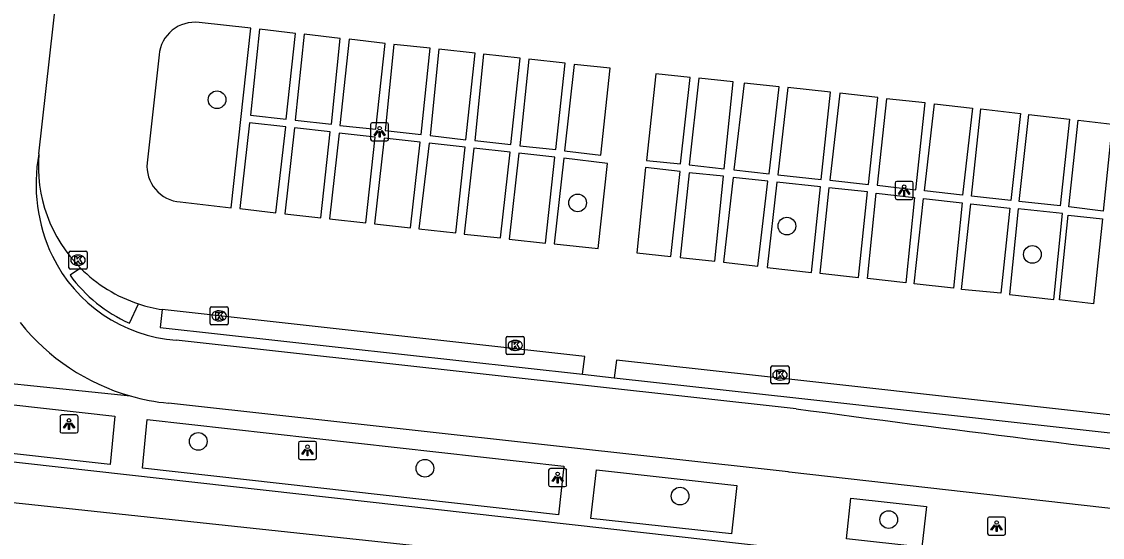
# Model space of a CAD drawing. Extents: x 162026 to 163499, y 387297 to 388169.
# Drawn here: x 162248.1 to 162307.8, y 387506.1 to 387534.6 of the extents above; entities that cross this region are included whole.
import ezdxf

# ---------------------------------------------------------------- set-up
doc = ezdxf.new("R2010")
doc.units = 0
for name, color, linetype in [('IMGEO_Boom', 7, 'Continuous'), ('IMGEO_Fietspad_gesloten', 7, 'Continuous'), ('IMGEO_Kolk', 7, 'Continuous'), ('IMGEO_Lichtpunt', 7, 'Continuous'), ('IMGEO_Rijbaan_lokaal_open', 7, 'Continuous'), ('IMGEO_Voetpad_open', 7, 'Continuous')]:
    doc.layers.add(name, color=color, linetype=linetype)

msp = doc.modelspace()

# ---------------------------------------------------------------- linework, layer by layer
at = {"layer": 'IMGEO_Boom'}
for centre in [(162258.85, 387530.299), (162278.777, 387524.597), (162290.338, 387523.317), (162303.904, 387521.745), (162257.812, 387511.408), (162270.337, 387509.919), (162284.436, 387508.381), (162295.964, 387507.085)]:
    msp.add_circle(centre, 0.489, dxfattribs=at)
at = {"layer": 'IMGEO_Fietspad_gesloten'}
for points in [[(162290.853, 387513.211), (162256.598, 387517.002)], [(162337.256, 387504.41), (162290.463, 387509.713), (162290.417, 387509.718), (162256.163, 387513.519)]]:
    msp.add_lwpolyline(points, dxfattribs=at)
for centre, radius, start, end in [((162258.071, 387525.63), 9.222, 169.53839, 205.55661), ((162257.22, 387525.284), 8.305, 205.93122, 265.70561), ((162257.35, 387525.44), 11.981, 218.52183, 254.05457), ((162257.373, 387525.59), 12.131, 254.14487, 264.27402), ((162445.518, 388658.246), 1155.433, 262.30734, 264.863757)]:
    msp.add_arc(centre, radius, start, end, dxfattribs=at)
at = {"layer": 'IMGEO_Kolk'}
for p, q in [((162250.742, 387521.927), (162251.594, 387521.927)), ((162250.667, 387521.001), (162250.667, 387521.853)), ((162251.155, 387521.707), (162251.18, 387521.707)), ((162251.668, 387521.853), (162251.668, 387521.001)), ((162251.594, 387520.927), (162250.742, 387520.927)), ((162251.178, 387521.147), (162251.153, 387521.147)), ((162258.467, 387517.922), (162258.467, 387518.774)), ((162258.542, 387518.848), (162259.394, 387518.848)), ((162258.955, 387518.628), (162258.98, 387518.628)), ((162259.468, 387518.774), (162259.468, 387517.922)), ((162259.394, 387517.848), (162258.542, 387517.848)), ((162258.978, 387518.068), (162258.953, 387518.068)), ((162274.828, 387516.289), (162274.828, 387517.141)), ((162274.903, 387517.215), (162275.755, 387517.215)), ((162275.829, 387517.141), (162275.829, 387516.289)), ((162275.316, 387516.995), (162275.341, 387516.995)), ((162275.755, 387516.215), (162274.903, 387516.215)), ((162275.339, 387516.435), (162275.314, 387516.435)), ((162289.457, 387514.656), (162289.457, 387515.508)), ((162289.532, 387515.582), (162290.384, 387515.582)), ((162289.945, 387515.362), (162289.97, 387515.362)), ((162290.458, 387515.508), (162290.458, 387514.656)), ((162289.968, 387514.802), (162289.943, 387514.802)), ((162290.384, 387514.582), (162289.532, 387514.582))]:
    msp.add_line(p, q, dxfattribs=at)
for points in [[(162250.742, 387521.927), (162251.594, 387521.927)], [(162250.667, 387521.001), (162250.667, 387521.853)], [(162250.988, 387521.627), (162251.111, 387521.627), (162251.111, 387521.476), (162251.241, 387521.627), (162251.405, 387521.627), (162251.259, 387521.476), (162251.412, 387521.227), (162251.26, 387521.227), (162251.175, 387521.391), (162251.111, 387521.324), (162251.111, 387521.227), (162250.988, 387521.227), (162250.988, 387521.627)], [(162251.668, 387521.853), (162251.668, 387521.001)], [(162251.594, 387520.927), (162250.742, 387520.927)], [(162258.467, 387517.922), (162258.467, 387518.774)], [(162258.542, 387518.848), (162259.394, 387518.848)], [(162258.788, 387518.548), (162258.911, 387518.548), (162258.911, 387518.397), (162259.041, 387518.548), (162259.205, 387518.548), (162259.059, 387518.397), (162259.212, 387518.148), (162259.06, 387518.148), (162258.975, 387518.312), (162258.911, 387518.245), (162258.911, 387518.148), (162258.788, 387518.148), (162258.788, 387518.548)], [(162259.468, 387518.774), (162259.468, 387517.922)], [(162259.394, 387517.848), (162258.542, 387517.848)], [(162274.828, 387516.289), (162274.828, 387517.141)], [(162274.903, 387517.215), (162275.755, 387517.215)], [(162275.829, 387517.141), (162275.829, 387516.289)], [(162275.149, 387516.915), (162275.272, 387516.915), (162275.272, 387516.764), (162275.402, 387516.915), (162275.566, 387516.915), (162275.42, 387516.764), (162275.573, 387516.515), (162275.421, 387516.515), (162275.336, 387516.679), (162275.272, 387516.612), (162275.272, 387516.515), (162275.149, 387516.515), (162275.149, 387516.915)], [(162275.755, 387516.215), (162274.903, 387516.215)], [(162289.457, 387514.656), (162289.457, 387515.508)], [(162289.532, 387515.582), (162290.384, 387515.582)], [(162290.458, 387515.508), (162290.458, 387514.656)], [(162289.778, 387515.282), (162289.901, 387515.282), (162289.901, 387515.131), (162290.031, 387515.282), (162290.195, 387515.282), (162290.049, 387515.131), (162290.202, 387514.882), (162290.05, 387514.882), (162289.965, 387515.046), (162289.901, 387514.979), (162289.901, 387514.882), (162289.778, 387514.882), (162289.778, 387515.282)], [(162290.384, 387514.582), (162289.532, 387514.582)]]:
    msp.add_lwpolyline(points, dxfattribs=at)
for centre, start, end in [((162250.744, 387521.851), 91.55205, 178.44795), ((162250.744, 387521.851), 91.55205, 178.44795), ((162251.592, 387521.851), 1.55205, 88.44795), ((162251.592, 387521.851), 1.55205, 88.44795), ((162250.744, 387521.003), 181.55205, 268.44795), ((162250.744, 387521.003), 181.55205, 268.44795), ((162251.592, 387521.003), 271.55205, 358.44795), ((162251.592, 387521.003), 271.55205, 358.44795), ((162258.544, 387518.772), 91.55205, 178.44795), ((162258.544, 387518.772), 91.55205, 178.44795), ((162259.392, 387518.772), 1.55205, 88.44795), ((162259.392, 387518.772), 1.55205, 88.44795), ((162258.544, 387517.924), 181.55205, 268.44795), ((162258.544, 387517.924), 181.55205, 268.44795), ((162259.392, 387517.924), 271.55205, 358.44795), ((162259.392, 387517.924), 271.55205, 358.44795), ((162274.905, 387517.139), 91.55205, 178.44795), ((162274.905, 387517.139), 91.55205, 178.44795), ((162275.753, 387517.139), 1.55205, 88.44795), ((162275.753, 387517.139), 1.55205, 88.44795), ((162274.905, 387516.291), 181.55205, 268.44795), ((162274.905, 387516.291), 181.55205, 268.44795), ((162275.753, 387516.291), 271.55205, 358.44795), ((162275.753, 387516.291), 271.55205, 358.44795), ((162289.534, 387515.506), 91.55205, 178.44795), ((162289.534, 387515.506), 91.55205, 178.44795), ((162290.382, 387515.506), 1.55205, 88.44795), ((162290.382, 387515.506), 1.55205, 88.44795), ((162289.534, 387514.658), 181.55205, 268.44795), ((162289.534, 387514.658), 181.55205, 268.44795), ((162290.382, 387514.658), 271.55205, 358.44795), ((162290.382, 387514.658), 271.55205, 358.44795)]:
    msp.add_arc(centre, 0.0765, start, end, dxfattribs=at)
for centre, major_axis, ratio, start_param, end_param in [((162251.154, 387521.427), (-0.387, 0.002), 0.722429, 4.712389, 7.853982), ((162251.179, 387521.427), (-0.39, 0.002), 0.717154, 1.570796, 4.712389), ((162258.954, 387518.348), (-0.387, 0.002), 0.722429, 4.712389, 7.853982), ((162258.979, 387518.348), (-0.39, 0.002), 0.717154, 1.570796, 4.712389), ((162275.315, 387516.715), (-0.387, 0.002), 0.722429, 4.712389, 7.853982), ((162275.34, 387516.715), (-0.39, 0.002), 0.717154, 1.570796, 4.712389), ((162289.944, 387515.082), (-0.387, 0.002), 0.722429, 4.712389, 7.853982), ((162289.969, 387515.082), (-0.39, 0.002), 0.717154, 1.570796, 4.712389)]:
    msp.add_ellipse(centre, major_axis=major_axis, ratio=ratio, start_param=start_param, end_param=end_param, dxfattribs=at)
at = {"layer": 'IMGEO_Lichtpunt'}
for p, q in [((162267.337, 387528.93), (162267.337, 387528.123)), ((162267.337, 387528.93), (162267.337, 387528.123)), ((162268.239, 387529.025), (162267.431, 387529.025)), ((162268.239, 387529.025), (162267.431, 387529.025)), ((162268.333, 387528.123), (162268.333, 387528.93)), ((162268.333, 387528.123), (162268.333, 387528.93)), ((162267.431, 387528.029), (162268.239, 387528.029)), ((162267.431, 387528.029), (162268.239, 387528.029)), ((162296.32, 387525.691), (162296.32, 387524.884)), ((162296.32, 387525.691), (162296.32, 387524.884)), ((162297.222, 387525.786), (162296.414, 387525.786)), ((162297.222, 387525.786), (162296.414, 387525.786)), ((162297.316, 387524.884), (162297.316, 387525.691)), ((162297.316, 387524.884), (162297.316, 387525.691)), ((162296.414, 387524.79), (162297.222, 387524.79)), ((162296.414, 387524.79), (162297.222, 387524.79)), ((162250.173, 387512.774), (162250.173, 387511.967)), ((162250.173, 387512.774), (162250.173, 387511.967)), ((162251.075, 387512.869), (162250.267, 387512.869)), ((162251.075, 387512.869), (162250.267, 387512.869)), ((162251.169, 387511.967), (162251.169, 387512.774)), ((162251.169, 387511.967), (162251.169, 387512.774)), ((162250.267, 387511.873), (162251.075, 387511.873)), ((162250.267, 387511.873), (162251.075, 387511.873)), ((162263.35, 387511.315), (162263.35, 387510.508)), ((162263.35, 387511.315), (162263.35, 387510.508)), ((162264.252, 387511.41), (162263.444, 387511.41)), ((162264.252, 387511.41), (162263.444, 387511.41)), ((162264.346, 387510.508), (162264.346, 387511.315)), ((162264.346, 387510.508), (162264.346, 387511.315)), ((162263.444, 387510.414), (162264.252, 387510.414)), ((162263.444, 387510.414), (162264.252, 387510.414)), ((162277.173, 387509.813), (162277.173, 387509.006)), ((162277.173, 387509.813), (162277.173, 387509.006)), ((162278.075, 387509.908), (162277.267, 387509.908)), ((162278.075, 387509.908), (162277.267, 387509.908)), ((162278.169, 387509.006), (162278.169, 387509.813)), ((162278.169, 387509.006), (162278.169, 387509.813)), ((162277.267, 387508.912), (162278.075, 387508.912)), ((162277.267, 387508.912), (162278.075, 387508.912)), ((162301.428, 387507.126), (162301.428, 387506.319)), ((162301.428, 387507.126), (162301.428, 387506.319)), ((162302.33, 387507.221), (162301.522, 387507.221)), ((162302.33, 387507.221), (162301.522, 387507.221)), ((162302.424, 387506.319), (162302.424, 387507.126)), ((162302.424, 387506.319), (162302.424, 387507.126)), ((162301.522, 387506.225), (162302.33, 387506.225)), ((162301.522, 387506.225), (162302.33, 387506.225))]:
    msp.add_line(p, q, dxfattribs=at)
for points in [[(162267.711, 387528.594), (162267.75, 387528.566), (162267.562, 387528.304), (162267.524, 387528.331), (162267.711, 387528.594)], [(162267.813, 387528.546), (162267.86, 387528.546), (162267.86, 387528.224), (162267.813, 387528.224), (162267.813, 387528.546)], [(162267.923, 387528.566), (162267.961, 387528.593), (162268.148, 387528.331), (162268.109, 387528.303), (162267.923, 387528.566)], [(162296.694, 387525.355), (162296.733, 387525.327), (162296.545, 387525.065), (162296.507, 387525.092), (162296.694, 387525.355)], [(162296.796, 387525.307), (162296.843, 387525.307), (162296.843, 387524.985), (162296.796, 387524.985), (162296.796, 387525.307)], [(162296.906, 387525.327), (162296.944, 387525.354), (162297.131, 387525.092), (162297.092, 387525.064), (162296.906, 387525.327)], [(162250.547, 387512.438), (162250.586, 387512.41), (162250.398, 387512.148), (162250.36, 387512.175), (162250.547, 387512.438)], [(162250.649, 387512.39), (162250.696, 387512.39), (162250.696, 387512.068), (162250.649, 387512.068), (162250.649, 387512.39)], [(162250.759, 387512.41), (162250.797, 387512.437), (162250.984, 387512.175), (162250.945, 387512.147), (162250.759, 387512.41)], [(162263.724, 387510.979), (162263.763, 387510.951), (162263.575, 387510.689), (162263.537, 387510.716), (162263.724, 387510.979)], [(162263.826, 387510.931), (162263.873, 387510.931), (162263.873, 387510.609), (162263.826, 387510.609), (162263.826, 387510.931)], [(162263.936, 387510.951), (162263.974, 387510.978), (162264.161, 387510.716), (162264.122, 387510.688), (162263.936, 387510.951)], [(162277.547, 387509.477), (162277.586, 387509.449), (162277.398, 387509.187), (162277.36, 387509.214), (162277.547, 387509.477)], [(162277.649, 387509.429), (162277.696, 387509.429), (162277.696, 387509.107), (162277.649, 387509.107), (162277.649, 387509.429)], [(162277.759, 387509.449), (162277.797, 387509.476), (162277.984, 387509.214), (162277.945, 387509.186), (162277.759, 387509.449)], [(162301.802, 387506.79), (162301.841, 387506.762), (162301.653, 387506.5), (162301.615, 387506.527), (162301.802, 387506.79)], [(162301.904, 387506.742), (162301.951, 387506.742), (162301.951, 387506.42), (162301.904, 387506.42), (162301.904, 387506.742)], [(162302.014, 387506.762), (162302.052, 387506.789), (162302.239, 387506.527), (162302.2, 387506.499), (162302.014, 387506.762)]]:
    msp.add_lwpolyline(points, dxfattribs=at)
for centre in [(162267.836, 387528.728), (162296.819, 387525.489), (162250.672, 387512.572), (162263.849, 387511.113), (162277.672, 387509.611), (162301.927, 387506.924)]:
    msp.add_circle(centre, 0.0994, dxfattribs=at)
for centre, start, end in [((162267.431, 387528.93), 90, 180), ((162267.431, 387528.93), 90, 180), ((162268.239, 387528.93), 0, 90), ((162268.239, 387528.93), 0, 90), ((162267.431, 387528.123), 180, 270), ((162267.431, 387528.123), 180, 270), ((162268.239, 387528.123), 270, 0), ((162268.239, 387528.123), 270, 360), ((162296.414, 387525.691), 90, 180), ((162296.414, 387525.691), 90, 180), ((162297.222, 387525.691), 0, 90), ((162297.222, 387525.691), 0, 90), ((162296.414, 387524.884), 180, 270), ((162296.414, 387524.884), 180, 270), ((162297.222, 387524.884), 270, 0), ((162297.222, 387524.884), 270, 360), ((162250.267, 387512.774), 90, 180), ((162250.267, 387512.774), 90, 180), ((162251.075, 387512.774), 0, 90), ((162251.075, 387512.774), 0, 90), ((162250.267, 387511.967), 180, 270), ((162250.267, 387511.967), 180, 270), ((162251.075, 387511.967), 270, 0), ((162251.075, 387511.967), 270, 360), ((162263.444, 387511.315), 90, 180), ((162263.444, 387511.315), 90, 180), ((162264.252, 387511.315), 0, 90), ((162264.252, 387511.315), 0, 90), ((162263.444, 387510.508), 180, 270), ((162263.444, 387510.508), 180, 270), ((162264.252, 387510.508), 270, 0), ((162264.252, 387510.508), 270, 360), ((162277.267, 387509.813), 90, 180), ((162277.267, 387509.813), 90, 180), ((162278.075, 387509.813), 0, 90), ((162278.075, 387509.813), 0, 90), ((162277.267, 387509.006), 180, 270), ((162277.267, 387509.006), 180, 270), ((162278.075, 387509.006), 270, 0), ((162278.075, 387509.006), 270, 360), ((162301.522, 387507.126), 90, 180), ((162301.522, 387507.126), 90, 180), ((162302.33, 387507.126), 0, 90), ((162302.33, 387507.126), 0, 90), ((162301.522, 387506.319), 180, 270), ((162301.522, 387506.319), 180, 270), ((162302.33, 387506.319), 270, 0), ((162302.33, 387506.319), 270, 360)]:
    msp.add_arc(centre, 0.0946, start, end, dxfattribs=at)
at = {"layer": 'IMGEO_Rijbaan_lokaal_open'}
for points in [[(162249.002, 387527.305), (162250.593, 387541.437)], [(162259.624, 387524.326), (162260.717, 387534.251), (162257.854, 387534.566)], [(162261.198, 387534.194), (162260.705, 387529.44), (162262.674, 387529.225), (162263.182, 387533.965), (162261.198, 387534.194)], [(162263.668, 387533.92), (162263.162, 387529.165), (162265.169, 387528.948), (162265.661, 387533.692), (162263.668, 387533.92)], [(162266.151, 387533.645), (162265.644, 387528.874), (162267.633, 387528.67), (162268.138, 387533.41), (162266.151, 387533.645)], [(162268.625, 387533.354), (162268.132, 387528.594), (162270.135, 387528.369), (162270.628, 387533.149), (162268.625, 387533.354)], [(162255.647, 387532.777), (162254.987, 387526.814)], [(162271.11, 387533.086), (162270.623, 387528.323), (162272.605, 387528.089), (162273.106, 387532.874), (162271.11, 387533.086)], [(162273.583, 387532.816), (162273.101, 387528.043), (162275.093, 387527.817), (162275.605, 387532.593), (162273.583, 387532.816)], [(162276.08, 387532.538), (162275.588, 387527.752), (162277.564, 387527.543), (162278.083, 387532.328), (162276.08, 387532.538)], [(162278.579, 387532.252), (162278.049, 387527.465), (162280.054, 387527.237), (162280.567, 387532.038), (162278.579, 387532.252)], [(162285, 387531.532), (162283.101, 387531.729), (162282.585, 387526.947), (162284.461, 387526.747), (162285, 387531.532)], [(162287.378, 387531.284), (162285.478, 387531.482), (162284.938, 387526.694), (162286.88, 387526.48), (162287.378, 387531.284)], [(162289.919, 387531.018), (162287.977, 387531.221), (162287.407, 387526.421), (162289.36, 387526.205), (162289.919, 387531.018)], [(162292.755, 387530.722), (162290.397, 387530.968), (162289.837, 387526.153), (162292.235, 387525.887), (162292.755, 387530.722)], [(162295.366, 387530.416), (162293.26, 387530.665), (162292.707, 387525.845), (162294.844, 387525.607), (162295.366, 387530.416)], [(162297.987, 387530.129), (162295.84, 387530.353), (162295.334, 387525.573), (162297.462, 387525.316), (162297.987, 387530.129)], [(162300.049, 387525.018), (162297.951, 387525.265), (162298.489, 387530.063), (162300.586, 387529.829), (162300.049, 387525.018)], [(162302.713, 387524.73), (162300.541, 387524.966), (162301.063, 387529.788), (162303.238, 387529.538), (162302.713, 387524.73)], [(162305.43, 387524.427), (162303.177, 387524.673), (162303.701, 387529.479), (162305.954, 387529.23), (162305.43, 387524.427)], [(162307.819, 387524.146), (162305.925, 387524.369), (162306.437, 387529.176), (162308.321, 387528.952), (162307.819, 387524.146)], [(162260.647, 387529.028), (162260.106, 387524.277), (162262.107, 387524.052), (162262.645, 387528.805), (162260.647, 387529.028)], [(162263.137, 387528.743), (162262.591, 387523.999), (162264.586, 387523.77), (162265.11, 387528.527), (162263.137, 387528.743)], [(162265.6, 387528.444), (162265.073, 387523.716), (162267.065, 387523.491), (162267.585, 387528.236), (162265.6, 387528.444)], [(162268.088, 387528.172), (162267.55, 387523.437), (162269.539, 387523.213), (162270.075, 387527.955), (162268.088, 387528.172)], [(162270.565, 387527.897), (162270.009, 387523.156), (162272.038, 387522.931), (162272.566, 387527.682), (162270.565, 387527.897)], [(162273.047, 387527.618), (162272.511, 387522.874), (162274.513, 387522.654), (162275.041, 387527.401), (162273.047, 387527.618)], [(162275.531, 387527.345), (162274.997, 387522.596), (162277.003, 387522.375), (162277.523, 387527.124), (162275.531, 387527.345)], [(162277.483, 387522.327), (162279.91, 387522.07), (162280.424, 387526.775), (162278.006, 387527.072), (162277.483, 387522.327)], [(162282.525, 387526.549), (162282.05, 387521.834), (162283.933, 387521.64), (162284.448, 387526.337), (162282.525, 387526.549)], [(162286.837, 387526.078), (162284.931, 387526.258), (162284.441, 387521.578), (162286.349, 387521.378), (162286.837, 387526.078)], [(162286.828, 387521.312), (162288.74, 387521.093), (162289.277, 387525.788), (162287.365, 387526.008), (162286.828, 387521.312)], [(162292.193, 387525.492), (162289.784, 387525.745), (162289.24, 387521.02), (162291.694, 387520.749), (162292.193, 387525.492)], [(162292.66, 387525.432), (162292.154, 387520.707), (162294.291, 387520.478), (162294.796, 387525.205), (162292.66, 387525.432)], [(162296.909, 387520.17), (162294.792, 387520.423), (162295.269, 387525.139), (162297.386, 387524.895), (162296.909, 387520.17)], [(162256.817, 387524.646), (162259.624, 387524.326)], [(162299.543, 387519.874), (162297.379, 387520.121), (162297.878, 387524.838), (162300.023, 387524.598), (162299.543, 387519.874)], [(162302.16, 387519.6), (162299.992, 387519.813), (162300.5, 387524.537), (162302.655, 387524.306), (162302.16, 387519.6)], [(162303.122, 387524.258), (162302.648, 387519.534), (162305.095, 387519.258), (162305.576, 387524.012), (162303.122, 387524.258)], [(162307.285, 387519.018), (162305.403, 387519.239), (162305.882, 387523.911), (162307.771, 387523.716), (162307.285, 387519.018)], [(162279.046, 387515.128), (162279.171, 387516.108), (162255.815, 387518.701)], [(162311.826, 387511.471), (162311.957, 387512.444), (162291.103, 387514.775), (162280.917, 387515.901), (162280.786, 387514.921)], [(162279.046, 387515.128), (162280.786, 387514.921)]]:
    msp.add_lwpolyline(points, dxfattribs=at)
for centre, radius, start, end in [((162257.614, 387532.606), 1.974, 83.01845, 175.03818), ((162256.99, 387526.643), 8.015, 175.26367, 224.81622), ((162256.97, 387526.632), 1.992, 174.74631, 265.58884), ((162257.006, 387526.633), 8.019, 224.67782, 251.90033), ((162256.996, 387526.557), 7.945, 251.80538, 261.45333)]:
    msp.add_arc(centre, radius, start, end, dxfattribs=at)
at = {"layer": 'IMGEO_Voetpad_open'}
for points in [[(162251.304, 387520.994), (162250.727, 387520.601)], [(162254.004, 387517.953), (162254.515, 387519.01)], [(162255.815, 387518.701), (162255.711, 387517.702), (162279.046, 387515.128)], [(162241.949, 387515.183), (162254.059, 387513.92)], [(162280.786, 387514.921), (162291.001, 387513.805), (162311.826, 387511.471)], [(162253.198, 387512.811), (162252.936, 387510.124), (162245.159, 387510.992), (162245.459, 387513.675), (162253.198, 387512.811)], [(162278.011, 387510.042), (162277.712, 387507.351), (162254.735, 387509.923), (162254.997, 387512.61), (162278.011, 387510.042)], [(162240.694, 387511.055), (162289.809, 387505.541)], [(162287.581, 387508.973), (162287.284, 387506.29), (162279.511, 387507.151), (162279.809, 387509.841), (162287.581, 387508.973)], [(162241.364, 387508.693), (162284.107, 387504.121), (162285.694, 387500.206)], [(162293.872, 387508.27), (162298.05, 387507.808), (162297.795, 387505.561), (162293.623, 387506.023), (162293.872, 387508.27)]]:
    msp.add_lwpolyline(points, dxfattribs=at)
msp.add_arc((162257.222, 387525.287), 8.009, 215.81065, 246.30903, dxfattribs=at)

doc.saveas('drawing.dxf')
